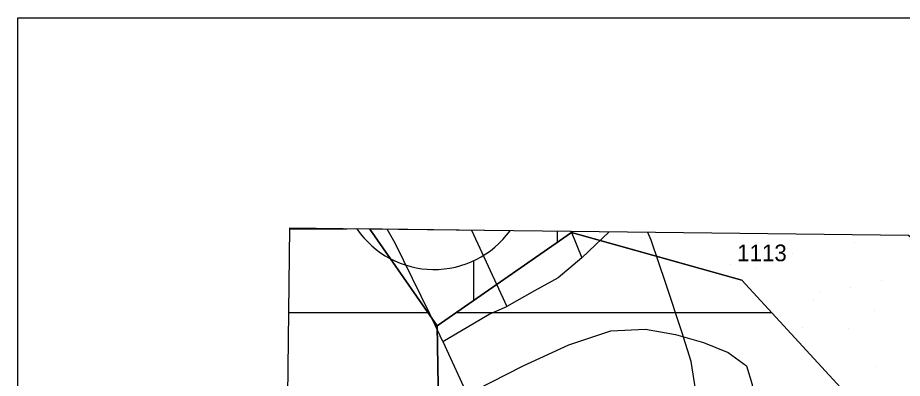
# Model space of a CAD drawing. Extents: x 410727 to 412947, y 4463506 to 4466382.
# Drawn here: x 410732.3 to 410944.2, y 4466295.3 to 4466381.6 of the extents above; entities that cross this region are included whole.
import ezdxf

# ---------------------------------------------------------------- set-up
doc = ezdxf.new("R2010")
doc.units = 0
for name, color, linetype in [('ADAKENARI', 7, 'Continuous'), ('KDS_PARSEL_NO', 7, 'Continuous'), ('KDS_PL', 7, 'Continuous'), ('LJ_ÇERÇEVE', 7, 'Continuous'), ('PL_AYA_PARK_DINLENME', 7, 'Continuous'), ('PL_KON_MEV_050', 7, 'Continuous'), ('PL_KON_ONE_50', 7, 'Continuous'), ('sembol', 7, 'Continuous'), ('TR_AZYOGUNLUK_MESKUN', 7, 'Continuous'), ('TR_GELİŞME_KONUT_ÇOKAZ', 7, 'Continuous'), ('TR_PARKALANI', 7, 'Continuous'), ('Yerlesime_uygunluk_sınırı', 7, 'Continuous')]:
    doc.layers.add(name, color=color, linetype=linetype)

msp = doc.modelspace()

# ---------------------------------------------------------------- linework, layer by layer
at = {"layer": 'ADAKENARI'}
for p, q in [((410816.68, 4466331), (410832.84, 4466307.82)), ((410865.03, 4466330.16), (410832.84, 4466307.82)), ((410865.03, 4466330.16), (410864.92, 4466330.44)), ((410877.28, 4466326.74), (410865.03, 4466330.16)), ((410905.8, 4466318.77), (410877.28, 4466326.74)), ((410931.26, 4466291.1), (410905.8, 4466318.77))]:
    msp.add_line(p, q, dxfattribs=at)
for points in [[(410795.11, 4466136.69), (410805.11, 4466144.92), (410866.88, 4466244.62), (410833.32, 4466279.27), (410832.84, 4466307.82), (410865.03, 4466330.16), (410877.28, 4466326.74), (410905.8, 4466318.77), (410931.26, 4466291.1), (410937.01, 4466220.86), (410900.49, 4466165.73), (410879.24, 4466140.03), (410850.95, 4466105.81), (410843.66, 4466098.87), (410832.15, 4466087.93), (410816.2, 4466116.02), (410794.68, 4466100.2)], [(410816.68, 4466331), (410832.84, 4466307.82), (410833.32, 4466279.27), (410796.46, 4466250.92)]]:
    msp.add_lwpolyline(points, dxfattribs=at)
at = {"layer": 'KDS_PL'}
for p, q in [((410822.74, 4466327.63), (410820.85, 4466330.95)), ((410841.05, 4466330.72), (410849.51, 4466312.51)), ((410864.92, 4466330.44), (410867.48, 4466324.11)), ((410867.48, 4466324.11), (410874.05, 4466330.33)), ((410884.04, 4466328.35), (410883.3, 4466330.22)), ((410831.05, 4466310.7), (410822.74, 4466327.63)), ((410887.56, 4466317.95), (410884.04, 4466328.35)), ((410867.48, 4466324.11), (410861.76, 4466319.33)), ((410861.76, 4466319.33), (410856.12, 4466316.25)), ((410856.12, 4466316.25), (410849.51, 4466312.51)), ((410891.41, 4466306.41), (410887.56, 4466317.95)), ((410845.24, 4466310.63), (410849.51, 4466312.51)), ((410834.19, 4466304.11), (410831.05, 4466310.7)), ((410841.74, 4466308.53), (410845.24, 4466310.63)), ((410834.19, 4466304.11), (410841.74, 4466308.53)), ((410893.62, 4466299.29), (410891.41, 4466306.41)), ((410834.19, 4466304.11), (410864.85, 4466237.66)), ((410894.78, 4466292.22), (410893.62, 4466299.29))]:
    msp.add_line(p, q, dxfattribs=at)
at = {"layer": 'LJ_ÇERÇEVE'}
msp.add_lwpolyline([(410732.32, 4466381.6), (412946.74, 4466381.6), (412946.74, 4463506.16), (410732.32, 4463506.16)], close=True, dxfattribs=at)
at = {"layer": 'PL_AYA_PARK_DINLENME'}
msp.add_lwpolyline([(410966.77, 4466329.24), (410952.62, 4466329.41), (410948.75, 4466326.83), (410945.69, 4466329.49), (410864.92, 4466330.44), (410865.03, 4466330.16), (410905.8, 4466318.77), (410931.26, 4466291.1), (410937.01, 4466220.86), (410984.87, 4466293.13), (410984.62, 4466304.63), (410966.77, 4466329.24)], dxfattribs=at)
at = {"layer": 'PL_KON_MEV_050'}
msp.add_lwpolyline([(410864.92, 4466330.44), (410816.68, 4466331), (410832.84, 4466307.82), (410865.03, 4466330.16), (410864.92, 4466330.44)], dxfattribs=at)
at = {"layer": 'PL_KON_ONE_50'}
msp.add_lwpolyline([(410816.68, 4466331), (410797.42, 4466331.23), (410796.46, 4466250.92), (410833.32, 4466279.27), (410866.88, 4466244.62), (410805.11, 4466144.92), (410795.11, 4466136.69), (410794.68, 4466100.2), (410816.2, 4466116.02), (410832.15, 4466087.93), (410843.66, 4466098.87), (410850.95, 4466105.81), (410879.24, 4466140.03), (410900.49, 4466165.73), (410937.01, 4466220.86), (410931.26, 4466291.1), (410905.8, 4466318.77), (410877.28, 4466326.74), (410865.03, 4466330.16), (410861.62, 4466327.79), (410841.62, 4466313.92), (410832.84, 4466307.82), (410821.62, 4466323.91), (410816.68, 4466331)], dxfattribs=at)
at = {"layer": 'sembol'}
msp.add_lwpolyline([(410850.28, 4466330.61), (410813.57, 4466331.04)], dxfattribs=at)
msp.add_arc((410832.07, 4466343.83), 22.5, 214.6628, 323.9942, dxfattribs=at)
at = {"layer": 'TR_AZYOGUNLUK_MESKUN'}
for p, q in [((410861.62, 4466327.79), (410861.62, 4466330.47)), ((410841.62, 4466313.92), (410841.62, 4466323.46))]:
    msp.add_line(p, q, dxfattribs=at)
at = {"layer": 'TR_GELİŞME_KONUT_ÇOKAZ'}
for p, q in [((410797.42, 4466331.07), (410811.16, 4466331.07)), ((410797.18, 4466311.07), (410830.58, 4466311.07)), ((410837.52, 4466311.07), (410912.89, 4466311.07))]:
    msp.add_line(p, q, dxfattribs=at)
at = {"layer": 'TR_PARKALANI'}
for p, q in [((410868.93, 4466329.61), (410868.93, 4466329.61)), ((410868.93, 4466329.61), (410868.93, 4466329.61)), ((410868.93, 4466329.61), (410868.93, 4466329.61)), ((410868.93, 4466329.61), (410868.93, 4466329.61)), ((410868.93, 4466329.61), (410868.93, 4466329.61)), ((410868.93, 4466329.61), (410868.93, 4466329.61)), ((410881.71, 4466328.89), (410881.71, 4466328.89)), ((410881.71, 4466328.89), (410881.71, 4466328.89)), ((410881.71, 4466328.89), (410881.71, 4466328.89)), ((410881.71, 4466328.89), (410881.71, 4466328.89)), ((410881.71, 4466328.89), (410881.71, 4466328.89)), ((410881.71, 4466328.89), (410881.71, 4466328.89)), ((410932.68, 4466327.73), (410932.68, 4466327.73)), ((410932.68, 4466327.73), (410932.68, 4466327.73)), ((410932.68, 4466327.73), (410932.68, 4466327.73)), ((410932.68, 4466327.73), (410932.68, 4466327.73)), ((410932.68, 4466327.73), (410932.68, 4466327.73)), ((410932.68, 4466327.73), (410932.68, 4466327.73)), ((410917.91, 4466325.12), (410917.91, 4466325.12)), ((410917.91, 4466325.12), (410917.91, 4466325.12)), ((410917.91, 4466325.12), (410917.91, 4466325.12)), ((410917.91, 4466325.12), (410917.91, 4466325.12)), ((410917.91, 4466325.12), (410917.91, 4466325.12)), ((410917.91, 4466325.12), (410917.91, 4466325.12)), ((410903.14, 4466322.52), (410903.14, 4466322.52)), ((410903.14, 4466322.52), (410903.14, 4466322.52)), ((410903.14, 4466322.52), (410903.14, 4466322.52)), ((410903.14, 4466322.52), (410903.14, 4466322.52)), ((410903.14, 4466322.52), (410903.14, 4466322.52)), ((410903.14, 4466322.52), (410903.14, 4466322.52)), ((410908.98, 4466321.76), (410908.98, 4466321.76)), ((410908.98, 4466321.76), (410908.98, 4466321.76)), ((410908.98, 4466321.76), (410908.98, 4466321.76)), ((410939.34, 4466318.75), (410939.34, 4466318.75)), ((410939.34, 4466318.75), (410939.34, 4466318.75)), ((410939.34, 4466318.75), (410939.34, 4466318.75)), ((410939.34, 4466318.75), (410939.34, 4466318.75)), ((410939.34, 4466318.75), (410939.34, 4466318.75)), ((410939.34, 4466318.75), (410939.34, 4466318.75)), ((410931.71, 4466317.02), (410931.71, 4466317.02)), ((410931.71, 4466317.02), (410931.71, 4466317.02)), ((410931.71, 4466317.02), (410931.71, 4466317.02)), ((410922.89, 4466314.23), (410922.89, 4466314.23)), ((410922.89, 4466314.23), (410922.89, 4466314.23)), ((410922.89, 4466314.23), (410922.89, 4466314.23)), ((410924.57, 4466316.14), (410924.57, 4466316.14)), ((410924.57, 4466316.14), (410924.57, 4466316.14)), ((410924.57, 4466316.14), (410924.57, 4466316.14)), ((410924.57, 4466316.14), (410924.57, 4466316.14)), ((410924.57, 4466316.14), (410924.57, 4466316.14)), ((410924.57, 4466316.14), (410924.57, 4466316.14)), ((410937.66, 4466311.62), (410937.66, 4466311.62)), ((410937.66, 4466311.62), (410937.66, 4466311.62)), ((410937.66, 4466311.62), (410937.66, 4466311.62)), ((410920.22, 4466307.37), (410920.22, 4466307.37)), ((410920.22, 4466307.37), (410920.22, 4466307.37)), ((410920.22, 4466307.37), (410920.22, 4466307.37)), ((410920.22, 4466307.37), (410920.22, 4466307.37)), ((410920.22, 4466307.37), (410920.22, 4466307.37)), ((410920.22, 4466307.37), (410920.22, 4466307.37)), ((410931.23, 4466307.16), (410931.23, 4466307.16)), ((410931.23, 4466307.16), (410931.23, 4466307.16)), ((410931.23, 4466307.16), (410931.23, 4466307.16)), ((410931.23, 4466307.16), (410931.23, 4466307.16)), ((410931.23, 4466307.16), (410931.23, 4466307.16)), ((410931.23, 4466307.16), (410931.23, 4466307.16)), ((410937.89, 4466298.18), (410937.89, 4466298.18)), ((410937.89, 4466298.18), (410937.89, 4466298.18)), ((410937.89, 4466298.18), (410937.89, 4466298.18)), ((410937.89, 4466298.18), (410937.89, 4466298.18)), ((410937.89, 4466298.18), (410937.89, 4466298.18)), ((410937.89, 4466298.18), (410937.89, 4466298.18))]:
    msp.add_line(p, q, dxfattribs=at)
at = {"layer": 'Yerlesime_uygunluk_sınırı'}
msp.add_lwpolyline([(410806.76, 4466269.56), (410818.73, 4466278.77), (410830.45, 4466286.15), (410842.01, 4466292.49), (410853.38, 4466298.25), (410864.39, 4466303.28), (410874.44, 4466306.67), (410882.7, 4466307.05), (410889.92, 4466305.79), (410896.59, 4466303.85), (410902.55, 4466301.45), (410906.88, 4466298.29), (410908.25, 4466293.79), (410907.98, 4466288.57), (410907, 4466282.98), (410905.45, 4466276.95), (410902.84, 4466269.96), (410898.34, 4466261.23), (410892.85, 4466251.58), (410887, 4466241.58), (410881.01, 4466231.46), (410874.98, 4466221.3)], dxfattribs=at)

# ---------------------------------------------------------------- texts
at = {"layer": 'KDS_PARSEL_NO'}
msp.add_text('1113', height=4, dxfattribs=at).set_placement((410904.66, 4466323.31))

doc.saveas('drawing.dxf')
